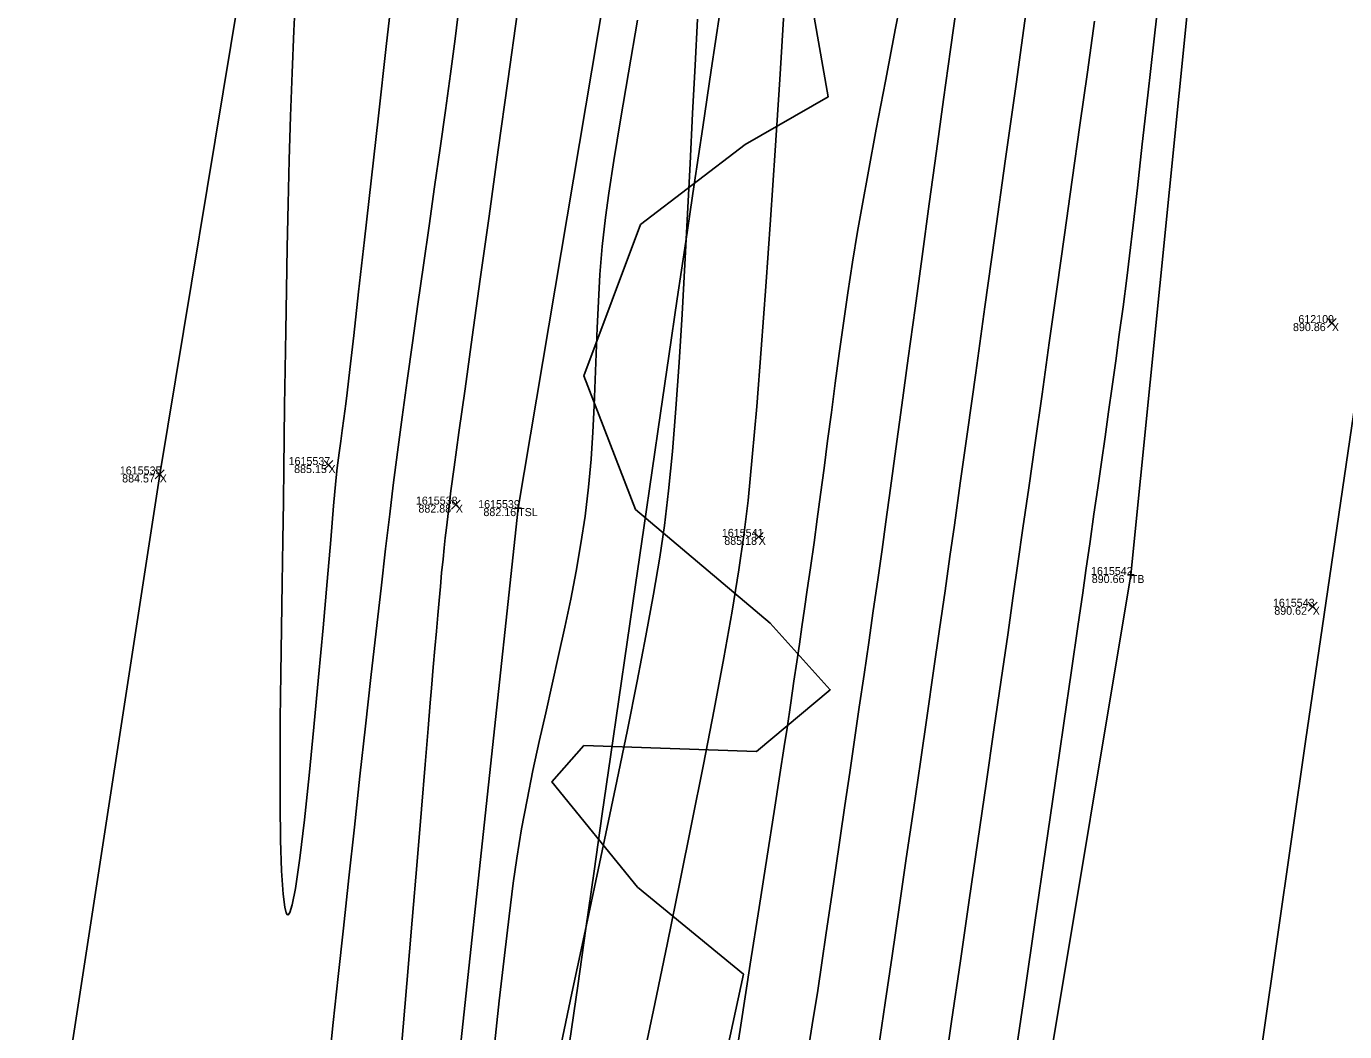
# Model space of a CAD drawing. Extents: x 1957117 to 1971063, y 701601 to 715861.
# Drawn here: x 1962740.4 to 1962798.1, y 703731.7 to 703775.7 of the extents above; entities that cross this region are included whole.
import ezdxf

# ---------------------------------------------------------------- set-up
doc = ezdxf.new("R2010")
doc.units = 0
for name, color, linetype in [('AP_X_Lights', 7, 'Continuous'), ('DT_X_Break_Line', 7, 'Continuous'), ('DT_X_Contour_Major', 7, 'Continuous'), ('DT_X_Contour_Minor', 7, 'Continuous'), ('DT_X_TIN_Hull', 7, 'Continuous'), ('GE_X_CL_20', 7, 'Continuous'), ('PV_P_Drive', 7, 'Continuous'), ('PV_P_Shoulder', 7, 'Continuous'), ('RS_Raster1', 7, 'Continuous'), ('RW_X_Esmt_RR', 7, 'Continuous'), ('SC_Scratch1', 7, 'Continuous'), ('VG_X_Tree_Line_Rt', 7, 'Continuous')]:
    doc.layers.add(name, color=color, linetype=linetype)

msp = doc.modelspace()

# ---------------------------------------------------------------- linework, layer by layer
at = {"layer": 'AP_X_Lights'}
for p, q in [((1962797.335, 703762.555), (1962797.723, 703762.945)), ((1962797.335, 703762.945), (1962797.723, 703762.555)), ((1962753.445, 703756.343), (1962753.833, 703756.733)), ((1962753.445, 703756.733), (1962753.833, 703756.343)), ((1962746.064, 703755.932), (1962746.452, 703756.322)), ((1962746.064, 703756.322), (1962746.452, 703755.932)), ((1962759.017, 703754.612), (1962759.405, 703755.002)), ((1962759.017, 703755.002), (1962759.405, 703754.612)), ((1962772.263, 703753.201), (1962772.651, 703753.591)), ((1962772.263, 703753.591), (1962772.651, 703753.201)), ((1962796.498, 703750.142), (1962796.886, 703750.532)), ((1962796.498, 703750.532), (1962796.886, 703750.142))]:
    msp.add_line(p, q, dxfattribs=at)
at = {"layer": 'DT_X_Break_Line'}
for points in [[(1962730.818, 703457.798), (1962733.395, 703504.264), (1962741.916, 703605.02), (1962747.624, 703652.087), (1962756.592, 703704.666), (1962761.935, 703754.654), (1962770.271, 703804.276), (1962778.004, 703852.465), (1962787.236, 703902.544), (1962794.92, 703952.201), (1962805.163, 704000.74), (1962815.72, 704050.002), (1962825.218, 704099.5), (1962834.811, 704148.707), (1962846.035, 704198.31), (1962854.549, 704243.654), (1962868.069, 704295.231)], [(1962892.064, 704289.931), (1962881.011, 704234.451), (1962871.969, 704195.37), (1962858.193, 704145.387), (1962849.618, 704095.769), (1962840.196, 704046.83), (1962828.044, 703997.69), (1962822.426, 703949.671), (1962812.618, 703898.591), (1962803.468, 703849.395), (1962793.965, 703803.71), (1962788.733, 703751.727), (1962780.252, 703700.82), (1962774.948, 703651.755), (1962769.57, 703604.236), (1962761.597, 703549.082), (1962757.692, 703508.157), (1962753.044, 703454.513)]]:
    msp.add_lwpolyline(points, dxfattribs=at)
at = {"layer": 'DT_X_Contour_Major'}
for points in [[(1962752.216, 703777.299), (1962752.127, 703775.539), (1962752.049, 703773.701), (1962751.981, 703771.811), (1962751.923, 703769.891), (1962751.874, 703767.968), (1962751.832, 703766.064), (1962751.797, 703764.205), (1962751.768, 703762.414), (1962751.743, 703760.717), (1962751.723, 703759.138), (1962751.705, 703757.7), (1962751.689, 703756.429), (1962751.668, 703754.941), (1962751.64, 703753.235), (1962751.61, 703751.371), (1962751.579, 703749.406), (1962751.553, 703747.4), (1962751.533, 703745.411), (1962751.524, 703743.496), (1962751.528, 703741.715), (1962751.548, 703740.125), (1962751.589, 703738.786), (1962751.654, 703737.755), (1962751.725, 703737.192), (1962751.79, 703736.941), (1962751.839, 703736.863), (1962751.866, 703736.852), (1962751.894, 703736.864), (1962751.954, 703736.962), (1962752.05, 703737.286), (1962752.191, 703738.014), (1962752.382, 703739.332), (1962752.585, 703741.012), (1962752.794, 703742.956), (1962753.004, 703745.069), (1962753.208, 703747.253), (1962753.402, 703749.411), (1962753.58, 703751.446), (1962753.736, 703753.261), (1962753.865, 703754.76), (1962753.96, 703755.846), (1962754.017, 703756.421), (1962754.102, 703757.07), (1962754.175, 703757.585), (1962754.244, 703758.056), (1962754.318, 703758.571), (1962754.403, 703759.22), (1962754.459, 703759.701), (1962754.575, 703760.714), (1962754.744, 703762.203), (1962754.96, 703764.113), (1962755.217, 703766.389), (1962755.508, 703768.974), (1962755.827, 703771.815), (1962756.169, 703774.854), (1962756.526, 703778.037)], [(1962752.216, 703777.299), (1962752.127, 703775.539), (1962752.049, 703773.701), (1962751.981, 703771.811), (1962751.923, 703769.891), (1962751.874, 703767.968), (1962751.832, 703766.064), (1962751.797, 703764.205), (1962751.768, 703762.414), (1962751.743, 703760.717), (1962751.723, 703759.138), (1962751.705, 703757.7), (1962751.689, 703756.429), (1962751.668, 703754.941), (1962751.64, 703753.235), (1962751.61, 703751.371), (1962751.579, 703749.406), (1962751.553, 703747.4), (1962751.533, 703745.411), (1962751.524, 703743.496), (1962751.528, 703741.715), (1962751.548, 703740.125), (1962751.589, 703738.786), (1962751.654, 703737.755), (1962751.725, 703737.192), (1962751.79, 703736.941), (1962751.839, 703736.863), (1962751.866, 703736.852), (1962751.894, 703736.864), (1962751.954, 703736.962), (1962752.05, 703737.286), (1962752.191, 703738.014), (1962752.382, 703739.332), (1962752.585, 703741.012), (1962752.794, 703742.956), (1962753.004, 703745.069), (1962753.208, 703747.253), (1962753.402, 703749.411), (1962753.58, 703751.446), (1962753.736, 703753.261), (1962753.865, 703754.76), (1962753.96, 703755.846), (1962754.017, 703756.421), (1962754.102, 703757.07), (1962754.175, 703757.585), (1962754.244, 703758.056), (1962754.318, 703758.571), (1962754.403, 703759.22), (1962754.459, 703759.701), (1962754.575, 703760.714), (1962754.744, 703762.203), (1962754.96, 703764.113), (1962755.217, 703766.389), (1962755.508, 703768.974), (1962755.827, 703771.815), (1962756.169, 703774.854), (1962756.526, 703778.037)], [(1962790.012, 703777.541), (1962789.735, 703775.057), (1962789.476, 703772.724), (1962789.237, 703770.582), (1962789.023, 703768.67), (1962788.836, 703767.029), (1962788.68, 703765.699), (1962788.559, 703764.718), (1962788.394, 703763.456), (1962788.233, 703762.253), (1962788.076, 703761.097), (1962787.921, 703759.973), (1962787.766, 703758.869), (1962787.61, 703757.771), (1962787.452, 703756.668), (1962787.29, 703755.545), (1962787.124, 703754.389), (1962786.951, 703753.188), (1962786.771, 703751.928), (1962786.63, 703750.948), (1962786.416, 703749.468), (1962786.138, 703747.547), (1962785.804, 703745.243), (1962785.422, 703742.615), (1962785.002, 703739.721), (1962784.551, 703736.619), (1962784.078, 703733.368), (1962783.592, 703730.026)], [(1962790.012, 703777.541), (1962789.735, 703775.057), (1962789.476, 703772.724), (1962789.237, 703770.582), (1962789.023, 703768.67), (1962788.836, 703767.029), (1962788.68, 703765.699), (1962788.559, 703764.718), (1962788.394, 703763.456), (1962788.233, 703762.253), (1962788.076, 703761.097), (1962787.921, 703759.973), (1962787.766, 703758.869), (1962787.61, 703757.771), (1962787.452, 703756.668), (1962787.29, 703755.545), (1962787.124, 703754.389), (1962786.951, 703753.188), (1962786.771, 703751.928), (1962786.63, 703750.948), (1962786.416, 703749.468), (1962786.138, 703747.547), (1962785.804, 703745.243), (1962785.422, 703742.615), (1962785.002, 703739.721), (1962784.551, 703736.619), (1962784.078, 703733.368), (1962783.592, 703730.026)], [(1962773.571, 703776.549), (1962773.377, 703773.415), (1962773.178, 703770.303), (1962772.976, 703767.264), (1962772.774, 703764.35), (1962772.572, 703761.613), (1962772.373, 703759.104), (1962772.179, 703756.877), (1962771.992, 703754.982), (1962771.814, 703753.473), (1962771.59, 703751.948), (1962771.291, 703750.142), (1962770.927, 703748.095), (1962770.507, 703745.847), (1962770.041, 703743.436), (1962769.538, 703740.903), (1962769.009, 703738.286), (1962768.463, 703735.625), (1962767.909, 703732.96), (1962767.357, 703730.33)], [(1962773.571, 703776.549), (1962773.377, 703773.415), (1962773.178, 703770.303), (1962772.976, 703767.264), (1962772.774, 703764.35), (1962772.572, 703761.613), (1962772.373, 703759.104), (1962772.179, 703756.877), (1962771.992, 703754.982), (1962771.814, 703753.473), (1962771.59, 703751.948), (1962771.291, 703750.142), (1962770.927, 703748.095), (1962770.507, 703745.847), (1962770.041, 703743.436), (1962769.538, 703740.903), (1962769.009, 703738.286), (1962768.463, 703735.625), (1962767.909, 703732.96), (1962767.357, 703730.33)]]:
    msp.add_lwpolyline(points, dxfattribs=at)
at = {"layer": 'DT_X_Contour_Minor'}
for points in [[(1962778.925, 703778.115), (1962778.449, 703775.657), (1962778.003, 703773.344), (1962777.601, 703771.238), (1962777.255, 703769.397), (1962776.978, 703767.883), (1962776.782, 703766.756), (1962776.568, 703765.421), (1962776.364, 703764.082), (1962776.17, 703762.747), (1962775.984, 703761.423), (1962775.807, 703760.119), (1962775.638, 703758.842), (1962775.475, 703757.601), (1962775.319, 703756.402), (1962775.168, 703755.256), (1962775.022, 703754.168), (1962774.88, 703753.148), (1962774.721, 703752.037), (1962774.584, 703751.083), (1962774.463, 703750.239), (1962774.35, 703749.462), (1962774.24, 703748.707), (1962774.126, 703747.931), (1962774.002, 703747.087), (1962773.862, 703746.133), (1962773.698, 703745.024), (1962773.577, 703744.223), (1962773.387, 703742.99), (1962773.135, 703741.373), (1962772.83, 703739.421), (1962772.479, 703737.181), (1962772.092, 703734.701), (1962771.676, 703732.029), (1962771.239, 703729.212)], [(1962778.925, 703778.115), (1962778.449, 703775.657), (1962778.003, 703773.344), (1962777.601, 703771.238), (1962777.255, 703769.397), (1962776.978, 703767.883), (1962776.782, 703766.756), (1962776.568, 703765.421), (1962776.364, 703764.082), (1962776.17, 703762.747), (1962775.984, 703761.423), (1962775.807, 703760.119), (1962775.638, 703758.842), (1962775.475, 703757.601), (1962775.319, 703756.402), (1962775.168, 703755.256), (1962775.022, 703754.168), (1962774.88, 703753.148), (1962774.721, 703752.037), (1962774.584, 703751.083), (1962774.463, 703750.239), (1962774.35, 703749.462), (1962774.24, 703748.707), (1962774.126, 703747.931), (1962774.002, 703747.087), (1962773.862, 703746.133), (1962773.698, 703745.024), (1962773.577, 703744.223), (1962773.387, 703742.99), (1962773.135, 703741.373), (1962772.83, 703739.421), (1962772.479, 703737.181), (1962772.092, 703734.701), (1962771.676, 703732.029), (1962771.239, 703729.212)], [(1962753.65, 703730.259), (1962753.849, 703732.138), (1962754.064, 703734.156), (1962754.292, 703736.277), (1962754.53, 703738.468), (1962754.773, 703740.695), (1962755.017, 703742.922), (1962755.26, 703745.116), (1962755.498, 703747.243), (1962755.726, 703749.267), (1962755.941, 703751.155), (1962756.14, 703752.873), (1962756.318, 703754.385), (1962756.473, 703755.658), (1962756.657, 703757.109), (1962756.86, 703758.641), (1962757.079, 703760.24), (1962757.309, 703761.891), (1962757.548, 703763.579), (1962757.792, 703765.29), (1962758.038, 703767.008), (1962758.282, 703768.718), (1962758.522, 703770.406), (1962758.753, 703772.057), (1962758.972, 703773.656), (1962759.176, 703775.188), (1962759.362, 703776.639)], [(1962753.65, 703730.259), (1962753.849, 703732.138), (1962754.064, 703734.156), (1962754.292, 703736.277), (1962754.53, 703738.468), (1962754.773, 703740.695), (1962755.017, 703742.922), (1962755.26, 703745.116), (1962755.498, 703747.243), (1962755.726, 703749.267), (1962755.941, 703751.155), (1962756.14, 703752.873), (1962756.318, 703754.385), (1962756.473, 703755.658), (1962756.657, 703757.109), (1962756.86, 703758.641), (1962757.079, 703760.24), (1962757.309, 703761.891), (1962757.548, 703763.579), (1962757.792, 703765.29), (1962758.038, 703767.008), (1962758.282, 703768.718), (1962758.522, 703770.406), (1962758.753, 703772.057), (1962758.972, 703773.656), (1962759.176, 703775.188), (1962759.362, 703776.639)], [(1962756.822, 703730.914), (1962757.07, 703733.852), (1962757.303, 703736.628), (1962757.515, 703739.188), (1962757.704, 703741.474), (1962757.865, 703743.432), (1962757.995, 703745.005), (1962758.089, 703746.139), (1962758.143, 703746.778), (1962758.224, 703747.689), (1962758.296, 703748.515), (1962758.361, 703749.268), (1962758.42, 703749.962), (1962758.477, 703750.609), (1962758.533, 703751.222), (1962758.59, 703751.815), (1962758.651, 703752.423), (1962758.701, 703752.918), (1962758.747, 703753.356), (1962758.796, 703753.794), (1962758.854, 703754.288), (1962758.929, 703754.895), (1962758.997, 703755.408), (1962759.14, 703756.453), (1962759.349, 703757.964), (1962759.614, 703759.881), (1962759.927, 703762.14), (1962760.28, 703764.678), (1962760.662, 703767.432), (1962761.066, 703770.34), (1962761.482, 703773.339), (1962761.902, 703776.366)], [(1962756.822, 703730.914), (1962757.07, 703733.852), (1962757.303, 703736.628), (1962757.515, 703739.188), (1962757.704, 703741.474), (1962757.865, 703743.432), (1962757.995, 703745.005), (1962758.089, 703746.139), (1962758.143, 703746.778), (1962758.224, 703747.689), (1962758.296, 703748.515), (1962758.361, 703749.268), (1962758.42, 703749.962), (1962758.477, 703750.609), (1962758.533, 703751.222), (1962758.59, 703751.815), (1962758.651, 703752.423), (1962758.701, 703752.918), (1962758.747, 703753.356), (1962758.796, 703753.794), (1962758.854, 703754.288), (1962758.929, 703754.895), (1962758.997, 703755.408), (1962759.14, 703756.453), (1962759.349, 703757.964), (1962759.614, 703759.881), (1962759.927, 703762.14), (1962760.28, 703764.678), (1962760.662, 703767.432), (1962761.066, 703770.34), (1962761.482, 703773.339), (1962761.902, 703776.366)], [(1962781.141, 703776.793), (1962780.85, 703774.721), (1962780.545, 703772.534), (1962780.233, 703770.269), (1962779.918, 703767.967), (1962779.605, 703765.665), (1962779.297, 703763.404), (1962779.001, 703761.22), (1962778.721, 703759.155), (1962778.461, 703757.245), (1962778.227, 703755.531), (1962778.022, 703754.05), (1962777.853, 703752.843), (1962777.664, 703751.521), (1962777.469, 703750.164), (1962777.269, 703748.778), (1962777.066, 703747.37), (1962776.859, 703745.947), (1962776.651, 703744.514), (1962776.442, 703743.077), (1962776.232, 703741.644), (1962776.024, 703740.221), (1962775.818, 703738.814), (1962775.615, 703737.429), (1962775.416, 703736.072), (1962775.221, 703734.751), (1962775.038, 703733.538), (1962774.804, 703732.039), (1962774.526, 703730.292)], [(1962781.141, 703776.793), (1962780.85, 703774.721), (1962780.545, 703772.534), (1962780.233, 703770.269), (1962779.918, 703767.967), (1962779.605, 703765.665), (1962779.297, 703763.404), (1962779.001, 703761.22), (1962778.721, 703759.155), (1962778.461, 703757.245), (1962778.227, 703755.531), (1962778.022, 703754.05), (1962777.853, 703752.843), (1962777.664, 703751.521), (1962777.469, 703750.164), (1962777.269, 703748.778), (1962777.066, 703747.37), (1962776.859, 703745.947), (1962776.651, 703744.514), (1962776.442, 703743.077), (1962776.232, 703741.644), (1962776.024, 703740.221), (1962775.818, 703738.814), (1962775.615, 703737.429), (1962775.416, 703736.072), (1962775.221, 703734.751), (1962775.038, 703733.538), (1962774.804, 703732.039), (1962774.526, 703730.292)], [(1962784.192, 703776.624), (1962783.716, 703773.209), (1962783.246, 703769.837), (1962782.79, 703766.567), (1962782.357, 703763.461), (1962781.955, 703760.58), (1962781.592, 703757.986), (1962781.277, 703755.74), (1962781.019, 703753.904), (1962780.825, 703752.538), (1962780.61, 703751.035), (1962780.369, 703749.355), (1962780.105, 703747.529), (1962779.824, 703745.583), (1962779.529, 703743.547), (1962779.224, 703741.448), (1962778.914, 703739.317), (1962778.603, 703737.18), (1962778.295, 703735.067), (1962777.994, 703733.006), (1962777.704, 703731.025)], [(1962784.192, 703776.624), (1962783.716, 703773.209), (1962783.246, 703769.837), (1962782.79, 703766.567), (1962782.357, 703763.461), (1962781.955, 703760.58), (1962781.592, 703757.986), (1962781.277, 703755.74), (1962781.019, 703753.904), (1962780.825, 703752.538), (1962780.61, 703751.035), (1962780.369, 703749.355), (1962780.105, 703747.529), (1962779.824, 703745.583), (1962779.529, 703743.547), (1962779.224, 703741.448), (1962778.914, 703739.317), (1962778.603, 703737.18), (1962778.295, 703735.067), (1962777.994, 703733.006), (1962777.704, 703731.025)], [(1962767.155, 703776), (1962766.758, 703773.707), (1962766.409, 703771.648), (1962766.118, 703769.872), (1962765.896, 703768.431), (1962765.752, 703767.376), (1962765.616, 703766.101), (1962765.516, 703764.877), (1962765.444, 703763.693), (1962765.391, 703762.539), (1962765.349, 703761.401), (1962765.31, 703760.27), (1962765.265, 703759.134), (1962765.206, 703757.98), (1962765.125, 703756.798), (1962765.013, 703755.577), (1962764.862, 703754.304), (1962764.685, 703753.105), (1962764.475, 703751.895), (1962764.238, 703750.674), (1962763.981, 703749.444), (1962763.708, 703748.204), (1962763.426, 703746.956), (1962763.141, 703745.701), (1962762.859, 703744.438), (1962762.585, 703743.169), (1962762.325, 703741.895), (1962762.086, 703740.615), (1962761.872, 703739.331), (1962761.718, 703738.238), (1962761.538, 703736.803), (1962761.335, 703735.072), (1962761.113, 703733.087), (1962760.876, 703730.894)], [(1962767.155, 703776), (1962766.758, 703773.707), (1962766.409, 703771.648), (1962766.118, 703769.872), (1962765.896, 703768.431), (1962765.752, 703767.376), (1962765.616, 703766.101), (1962765.516, 703764.877), (1962765.444, 703763.693), (1962765.391, 703762.539), (1962765.349, 703761.401), (1962765.31, 703760.27), (1962765.265, 703759.134), (1962765.206, 703757.98), (1962765.125, 703756.798), (1962765.013, 703755.577), (1962764.862, 703754.304), (1962764.685, 703753.105), (1962764.475, 703751.895), (1962764.238, 703750.674), (1962763.981, 703749.444), (1962763.708, 703748.204), (1962763.426, 703746.956), (1962763.141, 703745.701), (1962762.859, 703744.438), (1962762.585, 703743.169), (1962762.325, 703741.895), (1962762.086, 703740.615), (1962761.872, 703739.331), (1962761.718, 703738.238), (1962761.538, 703736.803), (1962761.335, 703735.072), (1962761.113, 703733.087), (1962760.876, 703730.894)], [(1962769.787, 703776.051), (1962769.676, 703774.034), (1962769.566, 703771.919), (1962769.456, 703769.739), (1962769.343, 703767.527), (1962769.227, 703765.316), (1962769.104, 703763.137), (1962768.974, 703761.025), (1962768.834, 703759.011), (1962768.683, 703757.128), (1962768.518, 703755.41), (1962768.338, 703753.888), (1962768.134, 703752.511), (1962767.86, 703750.894), (1962767.525, 703749.071), (1962767.14, 703747.077), (1962766.713, 703744.946), (1962766.255, 703742.712), (1962765.773, 703740.409), (1962765.279, 703738.072), (1962764.781, 703735.734), (1962764.288, 703733.431), (1962763.811, 703731.196)], [(1962769.787, 703776.051), (1962769.676, 703774.034), (1962769.566, 703771.919), (1962769.456, 703769.739), (1962769.343, 703767.527), (1962769.227, 703765.316), (1962769.104, 703763.137), (1962768.974, 703761.025), (1962768.834, 703759.011), (1962768.683, 703757.128), (1962768.518, 703755.41), (1962768.338, 703753.888), (1962768.134, 703752.511), (1962767.86, 703750.894), (1962767.525, 703749.071), (1962767.14, 703747.077), (1962766.713, 703744.946), (1962766.255, 703742.712), (1962765.773, 703740.409), (1962765.279, 703738.072), (1962764.781, 703735.734), (1962764.288, 703733.431), (1962763.811, 703731.196)], [(1962787.145, 703775.958), (1962786.834, 703773.729), (1962786.51, 703771.406), (1962786.175, 703769.024), (1962785.837, 703766.62), (1962785.5, 703764.231), (1962785.17, 703761.892), (1962784.851, 703759.64), (1962784.549, 703757.512), (1962784.27, 703755.544), (1962784.017, 703753.772), (1962783.798, 703752.233), (1962783.596, 703750.817), (1962783.349, 703749.104), (1962783.065, 703747.135), (1962782.748, 703744.949), (1962782.406, 703742.587), (1962782.043, 703740.089), (1962781.666, 703737.496), (1962781.281, 703734.848), (1962780.893, 703732.185), (1962780.509, 703729.547)], [(1962787.145, 703775.958), (1962786.834, 703773.729), (1962786.51, 703771.406), (1962786.175, 703769.024), (1962785.837, 703766.62), (1962785.5, 703764.231), (1962785.17, 703761.892), (1962784.851, 703759.64), (1962784.549, 703757.512), (1962784.27, 703755.544), (1962784.017, 703753.772), (1962783.798, 703752.233), (1962783.596, 703750.817), (1962783.349, 703749.104), (1962783.065, 703747.135), (1962782.748, 703744.949), (1962782.406, 703742.587), (1962782.043, 703740.089), (1962781.666, 703737.496), (1962781.281, 703734.848), (1962780.893, 703732.185), (1962780.509, 703729.547)]]:
    msp.add_lwpolyline(points, dxfattribs=at)
at = {"layer": 'DT_X_TIN_Hull'}
msp.add_lwpolyline([(1962854.544, 704302.816), (1962839.463, 704247.251), (1962828.794, 704202.213), (1962815.745, 704150.832), (1962806.442, 704101.802), (1962788.018, 704003.247), (1962779.047, 703954.01), (1962770.927, 703904.936), (1962763.124, 703854.555), (1962754.385, 703805.324), (1962746.258, 703756.127), (1962738.677, 703706.86), (1962732.41, 703657.862), (1962724.468, 703607.498), (1962718.773, 703557.311), (1962703.306, 703409.414)], dxfattribs=at)
at = {"layer": 'GE_X_CL_20'}
msp.add_arc((1968466.781, 702923.066), 5729.578, 166.495347, 177.813939, dxfattribs=at)
at = {"layer": 'PV_P_Drive'}
for p, q in [((1962761.789, 703754.654), (1962762.081, 703754.654)), ((1962761.935, 703754.8), (1962761.935, 703754.508)), ((1962761.935, 703754.654), (1962761.935, 703754.654)), ((1962788.587, 703751.727), (1962788.879, 703751.727)), ((1962788.733, 703751.873), (1962788.733, 703751.581)), ((1962788.733, 703751.727), (1962788.733, 703751.727))]:
    msp.add_line(p, q, dxfattribs=at)
at = {"layer": 'RW_X_Esmt_RR'}
msp.add_arc((1968466.781, 702923.066), 5759.578, 166.4953469, 172.9409494, dxfattribs=at)
at = {"layer": 'VG_X_Tree_Line_Rt'}
msp.add_lwpolyline([(1962774.32, 703779.389), (1962775.496, 703772.648), (1962771.865, 703770.561), (1962767.294, 703767.064), (1962764.809, 703760.448), (1962767.067, 703754.6), (1962772.953, 703749.613), (1962775.588, 703746.705), (1962772.368, 703743.999), (1962764.812, 703744.27), (1962763.413, 703742.674), (1962767.151, 703738.07), (1962771.793, 703734.26), (1962770.347, 703727.573), (1962762.478, 703721.918), (1962764.317, 703713.604), (1962767.036, 703708.735), (1962770.281, 703702.746), (1962771.321, 703697.661), (1962772.99, 703692.36), (1962774.551, 703687.556)], dxfattribs=at)

# ---------------------------------------------------------------- texts
at = {"layer": 'PV_P_Shoulder'}
for s, p in [('890.86', (1962795.829, 703762.4)), ('885.15', (1962752.137, 703756.188)), ('884.57', (1962744.616, 703755.777)), ('882.88', (1962757.574, 703754.457)), ('882.16', (1962760.417, 703754.304)), ('885.18', (1962770.953, 703753.046)), ('890.66', (1962787.027, 703751.377)), ('890.62', (1962795.011, 703749.987))]:
    msp.add_text(s, height=0.35, dxfattribs=at).set_placement(p)
at = {"layer": 'RS_Raster1'}
for s, p in [('612109', (1962796.063, 703762.75)), ('1615537', (1962751.895, 703756.538)), ('1615535', (1962744.514, 703756.127)), ('1615538', (1962757.464, 703754.807)), ('1615539', (1962760.188, 703754.654)), ('1615541', (1962770.847, 703753.396)), ('1615542', (1962786.994, 703751.727)), ('1615543', (1962794.951, 703750.337))]:
    msp.add_text(s, height=0.35, dxfattribs=at).set_placement(p)
at = {"layer": 'SC_Scratch1'}
for s, p in [('X', (1962797.529, 703762.4)), ('X', (1962753.639, 703756.188)), ('X', (1962746.258, 703755.777)), ('X', (1962759.211, 703754.457)), ('TSL', (1962761.935, 703754.304)), ('X', (1962772.457, 703753.046)), ('TB', (1962788.733, 703751.377)), ('X', (1962796.692, 703749.987))]:
    msp.add_text(s, height=0.35, dxfattribs=at).set_placement(p)

doc.saveas('drawing.dxf')
